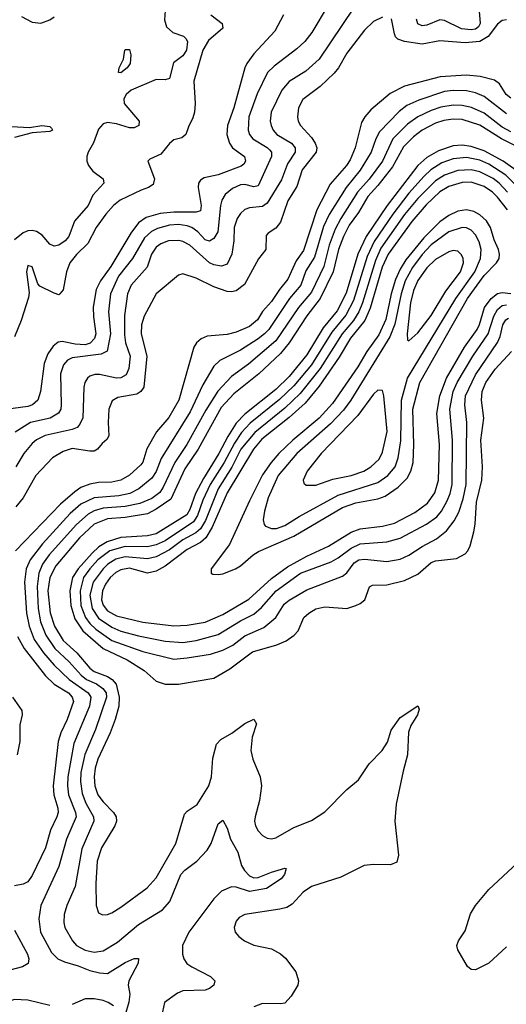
# Model space of a CAD drawing. Header units: inches. Extents: x 1649636 to 1815363, y 506543 to 641975.
# Tile 389 of 656: x 1713414 to 1715609, y 624964 to 629408. Entities that reach past the tile are written whole.
import ezdxf

# ---------------------------------------------------------------- set-up
doc = ezdxf.new("R2010")
doc.units = ezdxf.units.IN
doc.header["$MEASUREMENT"] = 0
doc.layers.add('B7612', color=7, linetype='Continuous')

msp = doc.modelspace()

# ---------------------------------------------------------------- linework, layer by layer
at = {"layer": 'B7612', "color": 5}
for points, elevation in [([(1715473, 629610), (1715491.7, 629390), (1715484.3, 629375.7), (1715470, 629364.6), (1715450, 629361.5), (1715406.9, 629366.9), (1715330, 629404.9), (1715310, 629407.8), (1715250, 629382.6), (1715230, 629380.4), (1715210, 629389.2), (1715203.4, 629410)], 560), ([(1714806.1, 629473.9), (1714731.5, 629350), (1714700.2, 629310), (1714664, 629276), (1714561.3, 629198.7), (1714532.1, 629170), (1714486, 629074), (1714448, 628970), (1714445.1, 628910), (1714450.7, 628890), (1714465, 628870), (1714530.8, 628830.8), (1714540.6, 628820.6), (1714549.6, 628810), (1714550.6, 628790.6), (1714490, 628658.7), (1714470, 628654.1), (1714430, 628664.2), (1714410, 628662.4), (1714373.7, 628646.3), (1714341.4, 628618.6), (1714326.6, 628593.4), (1714319.3, 628570), (1714307.2, 628450), (1714290, 628419.9), (1714270, 628407.6), (1714250, 628415), (1714217.6, 628450), (1714190, 628469.9), (1714170, 628478.2), (1714130, 628483.2), (1714090, 628480.1), (1714035, 628464.9), (1714008.5, 628451.5), (1713976.7, 628423.3), (1713922.8, 628330), (1713860.4, 628250), (1713823.4, 628170), (1713814.6, 628090), (1713823.6, 627990), (1713808.3, 627911.7), (1713781.9, 627898.1), (1713650, 627881.4), (1713629.4, 627870.6), (1713611.4, 627850), (1713598.7, 627810), (1713601.8, 627670), (1713598.9, 627650), (1713588.5, 627631.5), (1713550.8, 627609.2), (1713462.2, 627590), (1713394.2, 627545.8)], 540), ([(1714603.6, 629430), (1714564.6, 629355.4), (1714470, 629253.2), (1714438.3, 629210), (1714428.9, 629190), (1714380.5, 629010), (1714351, 628930), (1714348.8, 628890), (1714360.3, 628850), (1714374, 628830), (1714428.7, 628790), (1714433, 628770), (1714424.7, 628755.3), (1714413.4, 628746.6), (1714310, 628707.9), (1714245.9, 628694.1), (1714230, 628684.2), (1714221.2, 628670), (1714219.6, 628650), (1714232.7, 628570), (1714230, 628545.4), (1714210, 628538.6), (1714110, 628539.1), (1714047.5, 628532.5), (1713984.5, 628515.5), (1713950, 628490.9), (1713915.5, 628444.5), (1713825.5, 628294.5), (1713778.9, 628230), (1713759.1, 628190), (1713745.7, 628110), (1713746.4, 628066.4), (1713758.1, 627990), (1713751.4, 627968.6), (1713732.4, 627947.6), (1713710, 627940.2), (1713663.6, 627943.6), (1713605.1, 627954.9), (1713587.4, 627952.6), (1713564.9, 627935.1), (1713540.8, 627899.2), (1713524, 627856), (1713508.3, 627730), (1713495.5, 627690), (1713472, 627670), (1713450, 627661.6), (1713351.6, 627648.4)], 520), ([(1714070.6, 629450), (1714067.1, 629407.1), (1714075.9, 629375.9), (1714104.4, 629350), (1714152.9, 629332.9), (1714163.6, 629323.6), (1714170.6, 629310), (1714166.3, 629270), (1714150, 629244.2), (1714107.3, 629212.7), (1714090, 629143), (1714070, 629135.8), (1714030, 629137.4), (1713916.9, 629090), (1713893.7, 629070), (1713883.2, 629050), (1713885.6, 629030), (1713952.7, 628950), (1713952, 628930), (1713930, 628920.3), (1713910, 628920.5), (1713850, 628938.2), (1713810, 628944.3), (1713790, 628938.3), (1713770, 628913.3), (1713747.3, 628852.7), (1713722.6, 628810), (1713716.8, 628790), (1713717, 628770), (1713725, 628750), (1713744.4, 628724.4), (1713790.4, 628690), (1713794, 628670), (1713744.4, 628615.6), (1713722.3, 628570), (1713661.4, 628498.6), (1713635.3, 628430), (1713618.6, 628410), (1713590, 628389.9), (1713570, 628385.4), (1713550, 628394.2), (1713515.6, 628435.6), (1713490, 628452.3), (1713470, 628456.6), (1713450, 628454.8), (1713430, 628446.3), (1713390, 628414.1)], 460), ([(1714275.6, 629430), (1714328, 629390), (1714330.2, 629370), (1714265.3, 629314.7), (1714239.9, 629270), (1714199.3, 629130), (1714205.8, 629030), (1714202.2, 628990), (1714195.7, 628964.3), (1714175.4, 628924.6), (1714163.9, 628890), (1714145.5, 628874.5), (1714110, 628865), (1714090.4, 628849.6), (1714050, 628800.6), (1714001.1, 628778.9), (1713992.2, 628770), (1714021.4, 628690), (1714016, 628664), (1713995.8, 628650), (1713961.6, 628638.4), (1713867, 628593), (1713837.9, 628570), (1713802.2, 628530), (1713758.4, 628470), (1713721.5, 628398.5), (1713670, 628348.6), (1713640.1, 628310), (1713625.8, 628270), (1713610, 628188), (1713595.6, 628170), (1713590, 628166.6), (1713570, 628173.6), (1713504.6, 628204.6), (1713496.5, 628216.5), (1713470, 628292), (1713450, 628298), (1713444.2, 628270), (1713456.7, 628176.7), (1713454.2, 628154.2), (1713420.3, 628050), (1713390, 627976.4)], 480), ([(1715050, 629418.9), (1715010, 629399), (1714970, 629360.3), (1714890, 629256.2), (1714852.4, 629190), (1714833, 629167), (1714770, 629106.1), (1714692, 629048), (1714672.1, 629010), (1714666.9, 628970), (1714670.1, 628950), (1714680.5, 628930), (1714730, 628876.6), (1714747.5, 628850), (1714754.4, 628830), (1714751.9, 628810), (1714688.5, 628730), (1714664.9, 628655.1), (1714623.4, 628590), (1714590, 628494.8), (1714570, 628467.6), (1714535, 628445), (1714526.1, 628433.9), (1714525, 628370), (1714490.9, 628329.1), (1714427.5, 628212.5), (1714390, 628183.8), (1714370, 628179.6), (1714350, 628181.8), (1714290, 628202.9), (1714210, 628241.6), (1714150, 628260.3), (1714130, 628255.1), (1714030, 628170.7), (1713974.8, 628070), (1713963.6, 628030), (1713962.2, 627990), (1713987.2, 627890), (1713973.7, 627750), (1713960.9, 627730), (1713942.2, 627717.8), (1713856.8, 627703.2), (1713831.7, 627688.3), (1713815.7, 627650), (1713812.4, 627590), (1713816.4, 627530), (1713807.5, 627512.5), (1713785.5, 627494.5), (1713765.4, 627470), (1713750, 627461.2), (1713730, 627460.1), (1713650, 627472.3), (1713610, 627459.3), (1713562.2, 627430), (1713486.3, 627350), (1713430.1, 627250), (1713396.4, 627210)], 580), ([(1714919.4, 629460.6), (1714764.5, 629230), (1714704.8, 629175.2), (1714630, 629128.7), (1714596.8, 629090), (1714549, 628990), (1714544, 628950), (1714547.8, 628930), (1714557.2, 628910), (1714574.4, 628890), (1714640.1, 628850), (1714656, 628830), (1714657.2, 628810), (1714622.3, 628757.7), (1714594.4, 628685.6), (1714530, 628579.5), (1714510, 628565.4), (1714450, 628558.2), (1714430, 628551.2), (1714410, 628533.8), (1714394.6, 628510), (1714381, 628470), (1714379.4, 628410), (1714370.9, 628350), (1714350, 628305.1), (1714324.1, 628295.9), (1714290, 628301.5), (1714270, 628310.4), (1714181.2, 628390), (1714150, 628407.2), (1714131.9, 628411.9), (1714086, 628410), (1714050, 628396.3), (1714030, 628381.4), (1714008.8, 628350), (1713989, 628291), (1713917.5, 628210), (1713899.6, 628170), (1713886.9, 628073.1), (1713886.3, 627986.3), (1713891.3, 627950), (1713912.8, 627890), (1713906.2, 627833.8), (1713895, 627805), (1713870, 627791.9), (1713850, 627790.3), (1713773.4, 627806.6), (1713753.1, 627806.9), (1713730, 627798.6), (1713719.7, 627790), (1713708.1, 627770), (1713704.1, 627750), (1713698.7, 627610), (1713682.7, 627577.3), (1713672.6, 627567.4), (1713650, 627558.2), (1713528.2, 627531.8), (1713490, 627511.4), (1713470, 627494.5), (1713432.5, 627450), (1713397.3, 627390)], 560), ([(1713421.7, 629421.7), (1713470, 629396.6), (1713510, 629392.1), (1713550, 629406.8), (1713570, 629420.8)], 460), ([(1715610, 629407.5), (1715590, 629403.7), (1715570, 629387.2), (1715528.1, 629331.9), (1715490, 629309.6), (1715424.1, 629304.1), (1715310, 629312.1), (1715230, 629296.7), (1715149.5, 629310), (1715120.5, 629320.5), (1715109.9, 629329.9), (1715104.4, 629344.4), (1715091.3, 629411.3)], 580), ([(1715630, 629053.8), (1715608.9, 629070), (1715578, 629118), (1715555.4, 629135.4), (1715491, 629151), (1715430, 629157.6), (1715310.4, 629149.6), (1715150, 629108), (1715085.4, 629074.6), (1714998.6, 629001.4), (1714970.9, 628970), (1714956, 628944), (1714927.3, 628830), (1714905.1, 628774.9), (1714888.7, 628750), (1714814.5, 628665.5), (1714754.9, 628550), (1714694.2, 628365.8), (1714661, 628319), (1714623.1, 628236.9), (1714585.5, 628190), (1714550, 628135.6), (1714509.1, 628090.9), (1714487.3, 628052.7), (1714450, 628023), (1714390, 627998.1), (1714350, 627986.9), (1714260.4, 627979.6), (1714232.1, 627967.9), (1714211.1, 627950), (1714200.1, 627930), (1714131.3, 627690), (1714087.3, 627612.7), (1714031.8, 627548.2), (1713988.3, 627471.7), (1713969.2, 627410.8), (1713960.6, 627399.4), (1713910, 627351.9), (1713870.9, 627329.1), (1713830, 627320.3), (1713770, 627319), (1713730, 627312.3), (1713690, 627295.9), (1713662.4, 627277.6), (1713598.8, 627221.2), (1713395.1, 627010)], 620), ([(1715610, 628982.5), (1715510, 629060.7), (1715470, 629077.7), (1715430, 629086.1), (1715370, 629088.6), (1715330, 629083.5), (1715214.6, 629045.4), (1715159.8, 629020.2), (1715126.5, 628993.5), (1715037.7, 628902.3), (1715020.7, 628870), (1714999, 628810), (1714950, 628728.2), (1714887.1, 628650), (1714810.8, 628529.2), (1714785, 628475), (1714744.6, 628335.5), (1714705.2, 628274.8), (1714682.4, 628210), (1714631.6, 628150), (1714537.4, 628010), (1714518.7, 627990), (1714490, 627966.8), (1714410, 627916.4), (1714317.2, 627870), (1714290, 627844.6), (1714240, 627760), (1714182.3, 627637.7), (1714052.1, 627427.9), (1714030, 627369.1), (1714010, 627338.2), (1713952.1, 627290), (1713910.5, 627269.5), (1713860.6, 627259.4), (1713750, 627250.2), (1713690, 627221.9), (1713641.5, 627178.5), (1713517.6, 627042.4), (1713462, 626970), (1713442.7, 626930), (1713435.9, 626870), (1713445, 626730), (1713456.2, 626670), (1713479.2, 626610), (1713520.7, 626550), (1713570, 626494.4), (1713637, 626430), (1713722.5, 626370), (1713734.3, 626350), (1713728.3, 626310), (1713658.5, 626141.5), (1713630.6, 625990), (1713629.1, 625950), (1713634.7, 625910), (1713666.4, 625830), (1713668.2, 625810), (1713625.7, 625710), (1713590, 625585.7), (1713509.5, 625410), (1713500.4, 625350), (1713507.4, 625290), (1713558, 625198), (1713585.4, 625170), (1713615.6, 625155.6), (1713677.5, 625137.5), (1713730, 625116.3), (1713774.5, 625105.5), (1713810, 625103.6), (1713890, 625153.1), (1713930, 625171.3), (1713950.4, 625170.4), (1713948.2, 625150), (1713906.4, 625070), (1713903.8, 625050), (1713910.3, 625010), (1713906.9, 624973.1), (1713890, 624917.2)], 640), ([(1715630, 628901.5), (1715590, 628922.8), (1715510, 628985.9), (1715451.8, 629011.8), (1715410, 629020.4), (1715370, 629022.5), (1715313.3, 629013.3), (1715270, 628998.6), (1715210, 628969.2), (1715163.8, 628936.2), (1715097.3, 628870), (1715051.4, 628770), (1714990, 628687.5), (1714938, 628630), (1714862.1, 628510), (1714837.3, 628462.7), (1714809.8, 628390.2), (1714785.3, 628294.7), (1714730, 628177.8), (1714671.8, 628108.2), (1714570, 627958.5), (1714446.5, 627853.5), (1714370, 627797.8), (1714308.4, 627731.6), (1714253.8, 627646.2), (1714168.3, 627490), (1714113.9, 627410), (1714061.2, 627298.8), (1714045.5, 627274.5), (1714010, 627247.2), (1713956.2, 627223.8), (1713890, 627210.2), (1713790, 627203.3), (1713750, 627191.1), (1713723.6, 627176.4), (1713670.2, 627129.8), (1713547.4, 626992.6), (1713517.6, 626950), (1713500.5, 626910), (1713492.4, 626850), (1713496.8, 626750), (1713507.8, 626690), (1713531.6, 626630), (1713571.8, 626570), (1713636.5, 626510), (1713690.8, 626450), (1713714.9, 626430), (1713760.4, 626410), (1713789.6, 626390), (1713803.9, 626370), (1713806.1, 626350), (1713756.3, 626203.7), (1713708.6, 626091.4), (1713690.1, 626010.1), (1713688, 625970), (1713696.1, 625916.1), (1713712.5, 625872.5), (1713746.3, 625810), (1713749.2, 625790), (1713694.8, 625665.2), (1713664.1, 625495.9), (1713626.8, 625410), (1713615, 625370), (1713612.9, 625332.8), (1713617, 625310), (1713651.7, 625250), (1713670, 625229.5), (1713710, 625207.7), (1713750, 625200.1), (1713790, 625205.1), (1713854.7, 625245.3), (1713950, 625323.8), (1714058.8, 625390), (1714091.8, 625428.2), (1714140.4, 625550), (1714158.6, 625570), (1714213.5, 625610), (1714260, 625660), (1714278.4, 625690), (1714310, 625778), (1714330, 625795.5), (1714350, 625759.3), (1714365.1, 625710), (1714398.1, 625650), (1714413.9, 625590), (1714427.6, 625567.6), (1714450, 625544.4), (1714470, 625534.4), (1714490, 625536.5), (1714550, 625560.8), (1714610, 625578.8), (1714616.8, 625576.8), (1714608, 625550), (1714593.8, 625530), (1714527, 625487), (1714450, 625472.8), (1714390, 625492.6), (1714370, 625494.3), (1714324.6, 625475.4), (1714290, 625440.6), (1714176.5, 625290), (1714149.1, 625230), (1714148, 625190), (1714154.3, 625170), (1714168.7, 625148.7), (1714190, 625132.6), (1714274.4, 625090), (1714294, 625070), (1714290.3, 625050), (1714270, 625035.1), (1714250, 625027.9), (1714150, 625024.8), (1714125.7, 625014.3), (1714067, 624973), (1714058.5, 624930)], 660), ([(1713350, 628927), (1713458.3, 628921.7), (1713514, 628930), (1713550, 628925.5), (1713557.7, 628917.8), (1713562.4, 628910), (1713550, 628903.1), (1713470, 628898), (1713390, 628875.7)], 440), ([(1715650, 628838.7), (1715587.5, 628870), (1715490, 628932.4), (1715410, 628956.7), (1715370, 628958.9), (1715327.2, 628952.8), (1715290, 628940.3), (1715230, 628909.2), (1715190, 628879.9), (1715145.3, 628834.7), (1715096, 628744), (1715030, 628659.4), (1714984.6, 628610), (1714941.7, 628538.3), (1714900.2, 628479.8), (1714874.8, 628430), (1714851.7, 628370), (1714828.8, 628270), (1714769.8, 628150), (1714708.8, 628071.2), (1714629.4, 627950), (1714590, 627901.1), (1714492.3, 627810), (1714380.5, 627719.5), (1714322.3, 627657.7), (1714219.2, 627470), (1714158.9, 627381.1), (1714095.5, 627244.5), (1714030, 627198.7), (1713990, 627177.7), (1713890, 627161.8), (1713810, 627155.5), (1713750, 627130.6), (1713683.7, 627070), (1713576.9, 626943.1), (1713550.1, 626890), (1713540.9, 626830), (1713550.9, 626730.9), (1713570.3, 626670), (1713610, 626606.5), (1713671.5, 626550), (1713730, 626481.8), (1713750, 626466.1), (1713810, 626443.5), (1713831.3, 626430), (1713848.7, 626408.7), (1713862.7, 626350), (1713860.6, 626310), (1713844.2, 626250), (1713822.8, 626190), (1713766.3, 626070), (1713754.4, 626030), (1713749.5, 625990.5), (1713752.8, 625950), (1713766.7, 625910), (1713790, 625877.5), (1713836.6, 625830), (1713848.8, 625810), (1713850.9, 625790), (1713843.9, 625770), (1713782.5, 625670), (1713763.1, 625610), (1713758, 625510), (1713759.7, 625410), (1713770, 625377.1), (1713787.2, 625367.2), (1713810, 625369.2), (1713830, 625376.9), (1713870, 625402.7), (1713988.9, 625490), (1714030, 625535.6), (1714118, 625690), (1714157.4, 625822.6), (1714170, 625836.5), (1714214.6, 625865.4), (1714266.6, 625950), (1714278.8, 625990), (1714284.7, 626075.3), (1714302.5, 626137.5), (1714321.3, 626158.7), (1714371.7, 626188.3), (1714430, 626230.7), (1714470, 626251), (1714482.5, 626230), (1714462.6, 626170), (1714457.4, 626110), (1714466.2, 626070), (1714499.5, 625990), (1714505.4, 625950), (1714495.7, 625884.3), (1714475.6, 625810), (1714473.1, 625790), (1714477.4, 625770), (1714490, 625746.7), (1714510, 625726), (1714530, 625714.3), (1714550, 625711.3), (1714570, 625715.5), (1714650, 625761.6), (1714730, 625794.2), (1714790, 625833.5), (1714890, 625933.2), (1714942.5, 625977.5), (1714990, 626048.8), (1715049.9, 626110.1), (1715072.7, 626147.3), (1715090, 626201.3), (1715130, 626258.3), (1715210, 626311), (1715216.4, 626296.4), (1715208.2, 626270), (1715178, 626222), (1715167.9, 626192.1), (1715163.7, 626090), (1715143.4, 626016.6), (1715112.7, 625867.3), (1715105.8, 625790), (1715123.4, 625636.6), (1715115.1, 625604.9), (1715086.1, 625593.9), (1715010, 625595.8), (1714968.5, 625590), (1714862.7, 625537.3), (1714730, 625496), (1714692.6, 625470), (1714643.4, 625416.6), (1714618.4, 625401.6), (1714586.8, 625393.2), (1714430.2, 625369.8), (1714403.5, 625356.5), (1714390, 625339.3), (1714381.6, 625310), (1714385.5, 625290), (1714402, 625270), (1714427.7, 625250), (1714470, 625231.6), (1714550, 625213.8), (1714590, 625192.3), (1714612.7, 625172.7), (1714659.8, 625110), (1714671.9, 625070), (1714669, 625050), (1714639, 625001), (1714610.2, 624969.8), (1714590, 624966), (1714510, 624968.2), (1714470, 624953.3)], 680), ([(1715673.5, 628713.5), (1715594.5, 628770), (1715510, 628816), (1715450, 628836.3), (1715410, 628841.5), (1715370, 628837.9), (1715303.3, 628816.7), (1715250, 628786.4), (1715210, 628749.1), (1715072.3, 628570), (1714976.3, 628430), (1714939.8, 628350), (1714886.2, 628173.8), (1714845.7, 628094.3), (1714782.9, 628017.1), (1714710, 627895.4), (1714630, 627797.9), (1714570, 627739.6), (1714430, 627627), (1714390, 627587.4), (1714352.6, 627527.4), (1714313.1, 627450), (1714242.5, 627337.5), (1714207.5, 627270), (1714182.2, 627197.8), (1714167.3, 627172.7), (1714030, 627087.2), (1713990, 627078), (1713870, 627070.8), (1713808.1, 627051.9), (1713771.7, 627028.3), (1713740.5, 626999.5), (1713677.4, 626930), (1713652, 626890), (1713640.3, 626830), (1713644, 626764), (1713663.1, 626703.1), (1713698.5, 626650), (1713790.1, 626570), (1713898.7, 626518.7), (1713975.5, 626470), (1714030, 626422.5), (1714070, 626409.4), (1714130, 626409.6), (1714290, 626435.3), (1714361.9, 626478.1), (1714464.5, 626555.5), (1714573.6, 626586.4), (1714615.8, 626604.2), (1714652.1, 626630), (1714670.5, 626649.5), (1714696.2, 626710), (1714718, 626730), (1714750, 626748.7), (1714790, 626758.2), (1714890, 626751.2), (1714930, 626763.6), (1714950, 626772.8), (1714970.5, 626789.5), (1714992.4, 626847.6), (1715004.9, 626855.1), (1715070, 626857), (1715150, 626876.6), (1715210, 626906), (1715270, 626958), (1715290, 626965.8), (1715383.9, 626976.1), (1715423.3, 626996.7), (1715435.4, 627010), (1715446.8, 627033.2), (1715463.1, 627096.9), (1715469.4, 627130.6), (1715474.6, 627230), (1715498.9, 627330), (1715502.2, 627390), (1715493.9, 627510), (1715508, 627610), (1715497.7, 627690), (1715500.5, 627730), (1715517.3, 627770), (1715558.5, 627830), (1715632.6, 627910)], 720), ([(1715730, 628580.7), (1715606.3, 628706.3), (1715530, 628756), (1715490, 628774.3), (1715430, 628785.6), (1715370, 628779.4), (1715318.5, 628761.5), (1715269.3, 628730.7), (1715237.9, 628702.1), (1715170, 628624.8), (1715096.7, 628530), (1715013.1, 628406.9), (1714981.5, 628338.5), (1714919.7, 628140.3), (1714885.5, 628074.5), (1714822.3, 627997.7), (1714730.8, 627850), (1714650, 627754.8), (1714586.6, 627693.4), (1714453.7, 627586.3), (1714415.3, 627544.7), (1714382.8, 627497.2), (1714337.1, 627410), (1714274, 627310), (1714240.3, 627239.7), (1714216.2, 627170), (1714198, 627142), (1714070, 627056.4), (1714030, 627037.3), (1713990, 627028.9), (1713890, 627030), (1713821.3, 627010), (1713767.2, 626970), (1713729.8, 626930), (1713701.2, 626890), (1713686.2, 626830), (1713690, 626763.5), (1713710.6, 626710), (1713730, 626682.9), (1713757.8, 626657.8), (1713830, 626606), (1713970, 626556.3), (1714110, 626521.6), (1714170, 626527.7), (1714274.9, 626545.1), (1714330, 626562.1), (1714374.8, 626585.2), (1714430, 626627.8), (1714515.2, 626664.7), (1714569.9, 626710), (1714607.8, 626770), (1714630, 626788.6), (1714710, 626835.2), (1714870, 626896.4), (1714890, 626910.7), (1714923.4, 626956.6), (1714943.2, 626970), (1714970, 626973.2), (1715070, 626962.5), (1715130, 626973.7), (1715168.9, 626991.1), (1715229, 627031), (1715294.6, 627065.4), (1715339.4, 627100.6), (1715374.4, 627145.6), (1715394.8, 627185.2), (1715414.5, 627245.5), (1715428, 627310), (1715431.1, 627590), (1715422.7, 627670), (1715425.4, 627710), (1715470, 627804.3), (1715569.1, 627950.9), (1715581.4, 627978.6), (1715593.5, 628030), (1715606.3, 628053.7), (1715618.5, 628061.5)], 740), ([(1715615.1, 628630), (1715576.7, 628670), (1715550, 628690.5), (1715490, 628720.9), (1715450, 628730.5), (1715390, 628727.3), (1715330, 628706.6), (1715290, 628680.3), (1715210, 628600.8), (1715150, 628528.9), (1715043.8, 628376.2), (1715018.8, 628321.2), (1714960.3, 628130), (1714943.9, 628090), (1714919.4, 628050), (1714868.5, 627990), (1714770, 627834.3), (1714678.9, 627721.1), (1714610, 627654.6), (1714474.5, 627545.5), (1714411.4, 627470), (1714371.7, 627388.3), (1714309.4, 627290), (1714251.9, 627148.1), (1714229.9, 627110.1), (1714208.6, 627091.4), (1714150, 627060.6), (1714090, 627015.6), (1714030, 626983.3), (1713990, 626974.5), (1713890, 626984.3), (1713847.5, 626972.5), (1713812.1, 626950), (1713790.8, 626930), (1713745.7, 626870), (1713730.8, 626810), (1713741.5, 626750), (1713770, 626707.2), (1713830, 626665.8), (1713870, 626648.5), (1713950, 626626.8), (1714070, 626602.8), (1714150, 626597.4), (1714210, 626606.7), (1714310, 626632.8), (1714410, 626694.5), (1714470, 626725.3), (1714504.8, 626755.2), (1714570.4, 626829.6), (1714680.2, 626910), (1714818.6, 626961.4), (1714850, 626978.8), (1714910, 627023.5), (1714950, 627042.4), (1715070, 627051.3), (1715130, 627067.5), (1715249.4, 627130.6), (1715295.8, 627164.2), (1715316.3, 627190), (1715343.1, 627236.9), (1715356.6, 627270), (1715364.5, 627310), (1715365.9, 627510), (1715354.7, 627650), (1715369.4, 627730), (1715387.7, 627770), (1715458.8, 627890), (1715528.1, 627990), (1715553.3, 628070), (1715570, 628099.4), (1715590, 628118.6), (1715610, 628121.1)], 760), ([(1715615.2, 628550), (1715570, 628607.4), (1715547.5, 628630), (1715510, 628655.3), (1715450, 628675.1), (1715410, 628673.7), (1715350, 628654.6), (1715310, 628630.9), (1715248.2, 628571.8), (1715182.8, 628497.2), (1715075.7, 628350), (1715049.1, 628290.9), (1714994.3, 628105.7), (1714971, 628050), (1714905.7, 627970), (1714855.5, 627884.5), (1714765.6, 627754.4), (1714702.3, 627677.7), (1714630, 627612.8), (1714505.8, 627514.2), (1714468.3, 627470), (1714350, 627272.3), (1714283, 627117), (1714253.2, 627070), (1714230, 627048.8), (1714170, 627016.6), (1714070, 626941.7), (1714030, 626919.2), (1713990, 626910.6), (1713910, 626933.2), (1713870, 626925.6), (1713847.4, 626912.6), (1713822.9, 626890), (1713800.4, 626859.6), (1713786.9, 626830), (1713783.3, 626790), (1713790, 626765.9), (1713810, 626739.5), (1713850, 626718), (1713970, 626689.4), (1714110, 626671.8), (1714170, 626674.7), (1714250, 626689.3), (1714330, 626724), (1714448, 626792), (1714550, 626886.1), (1714622, 626938), (1714710, 626987.4), (1714807.8, 627032.2), (1714910, 627095.4), (1714950, 627110.4), (1715050, 627122.1), (1715104.4, 627135.6), (1715195.8, 627184.2), (1715253.4, 627226.6), (1715287, 627273), (1715303.8, 627330), (1715307.4, 627490), (1715295.6, 627630), (1715309.8, 627710.2), (1715338.7, 627790), (1715420.2, 627930), (1715477.3, 628010), (1715488.4, 628031.6), (1715511.4, 628108.6), (1715540.6, 628150), (1715570, 628172.8), (1715590, 628177.3), (1715630, 628172.4)], 780), ([(1713404.3, 626624.3), (1713434.3, 626570), (1713530, 626446.9), (1713569.1, 626409.1), (1713634, 626370), (1713651, 626350), (1713657.1, 626330), (1713628.9, 626250), (1713599.1, 626190), (1713587.3, 626150), (1713565, 625950), (1713567.9, 625910), (1713586.5, 625850), (1713587.7, 625830), (1713582.1, 625810), (1713552.3, 625750), (1713530.9, 625670), (1713470, 625545.6), (1713450, 625517.2), (1713430, 625506.2), (1713390, 625498.2)], 620), ([(1713381.6, 626350), (1713424.1, 626290), (1713425.8, 626270), (1713414.8, 626225.2), (1713415.3, 626150), (1713402.8, 626090)], 580), ([(1715610, 625224.1), (1715530, 625149.8), (1715470, 625119.8), (1715450, 625121.7), (1715434.5, 625134.5), (1715391.1, 625210), (1715386.6, 625230), (1715393.7, 625250), (1715424.3, 625295.7), (1715448.2, 625371.8), (1715469.9, 625410.1), (1715530, 625482.3), (1715658.6, 625601.4)], 680), ([(1713390, 625298.2), (1713449.4, 625190), (1713455, 625170), (1713451.9, 625148.1), (1713426.4, 625133.6), (1713370, 625118.2)], 620), ([(1713550, 624958.1), (1713450, 624982.4), (1713390, 624985.3), (1713350, 624972.3), (1713290, 624920.3)], 640), ([(1713837.4, 624957.4), (1713812.7, 624972.7), (1713790, 624981.9), (1713750, 624989.4), (1713710, 624988.7), (1713650, 624963.8)], 640)]:
    msp.add_lwpolyline(points, dxfattribs=dict(at, elevation=elevation))
for points, elevation in [([(1713870, 629168.4), (1713859, 629170), (1713862.3, 629190), (1713883, 629230), (1713887.8, 629270), (1713890, 629273.4), (1713910, 629272.7), (1713915.2, 629250), (1713912.4, 629210), (1713898.9, 629190)], 440), ([(1715430, 628550.3), (1715390, 628544.2), (1715350, 628524.6), (1715310, 628495.2), (1715236.6, 628423.4), (1715155.3, 628324.7), (1715130, 628282.2), (1715110, 628235.8), (1715090.3, 628170), (1715065.8, 628054.2), (1715034.8, 627985.2), (1714979.6, 627910), (1714938.8, 627841.2), (1714824.7, 627675.3), (1714764.8, 627610), (1714646, 627510), (1714583.2, 627450), (1714547.7, 627410), (1714510, 627354.2), (1714450, 627235.8), (1714360.4, 627039.6), (1714277.2, 626930), (1714277.6, 626910), (1714285.3, 626905.3), (1714310, 626903.2), (1714330, 626907.6), (1714388.2, 626930), (1714410, 626943.1), (1714467.3, 626992.7), (1714491.9, 627008.1), (1714650, 627077.4), (1714870, 627206.7), (1714930, 627227.4), (1715030, 627245.1), (1715062.8, 627257.2), (1715121.5, 627298.5), (1715162, 627338), (1715179.2, 627370), (1715188.5, 627410), (1715192, 627490), (1715188.1, 627650), (1715218.7, 627770), (1715433.6, 628150), (1715510, 628253.4), (1715565.4, 628310), (1715577.1, 628330), (1715579, 628350), (1715573.9, 628370), (1715553.8, 628413.8), (1715537.2, 628470), (1715519.7, 628499.7), (1715490, 628527.8), (1715462.3, 628542.3)], 820), ([(1715410, 628470.4), (1715350, 628450.3), (1715270, 628391.2), (1715230, 628348.4), (1715185.9, 628290), (1715153.6, 628230), (1715134.8, 628170), (1715106.1, 628033.9), (1715083.7, 627976.3), (1714907.2, 627690), (1714874.5, 627645.5), (1714816, 627584), (1714664.6, 627450), (1714579.9, 627350), (1714535, 627250), (1714517.8, 627190), (1714512.5, 627150), (1714516.6, 627130), (1714522.8, 627122.8), (1714550, 627111.2), (1714572.1, 627112.1), (1714610, 627124.9), (1714674.7, 627165.3), (1714850, 627262), (1715030, 627318.6), (1715074.2, 627350), (1715107.7, 627390), (1715121.4, 627430), (1715133.3, 627506.7), (1715136.8, 627690), (1715163.3, 627790), (1715381.9, 628150), (1715466.9, 628270), (1715492.7, 628330), (1715495.1, 628370), (1715486, 628406), (1715470, 628436.8), (1715450, 628457.6), (1715430, 628468.7)], 840), ([(1715370, 628365.6), (1715350, 628359.6), (1715290, 628325.4), (1715250, 628287.7), (1715210, 628231.1), (1715190, 628185.3), (1715176.8, 628130), (1715162, 627990), (1715163.6, 627963.6), (1715170, 627958.4), (1715210, 627994.3), (1715270, 628072.5), (1715337.1, 628182.9), (1715403.1, 628270), (1715416.6, 628310), (1715414.5, 628330), (1715407, 628347), (1715390, 628362.9)], 860), ([(1715030, 627736.4), (1715010, 627717.2), (1714938.9, 627621.1), (1714773.6, 627450), (1714710.2, 627370), (1714693.1, 627330), (1714695.8, 627315.8), (1714706.9, 627306.9), (1714750, 627306.7), (1714826.2, 627333.8), (1714910, 627350.9), (1714965.8, 627370), (1714998.4, 627390), (1715035.1, 627424.9), (1715050, 627456.5), (1715071, 627550), (1715056.5, 627710), (1715050, 627734.7)], 860)]:
    msp.add_lwpolyline(points, close=True, dxfattribs=dict(at, elevation=elevation))

doc.saveas('drawing.dxf')
